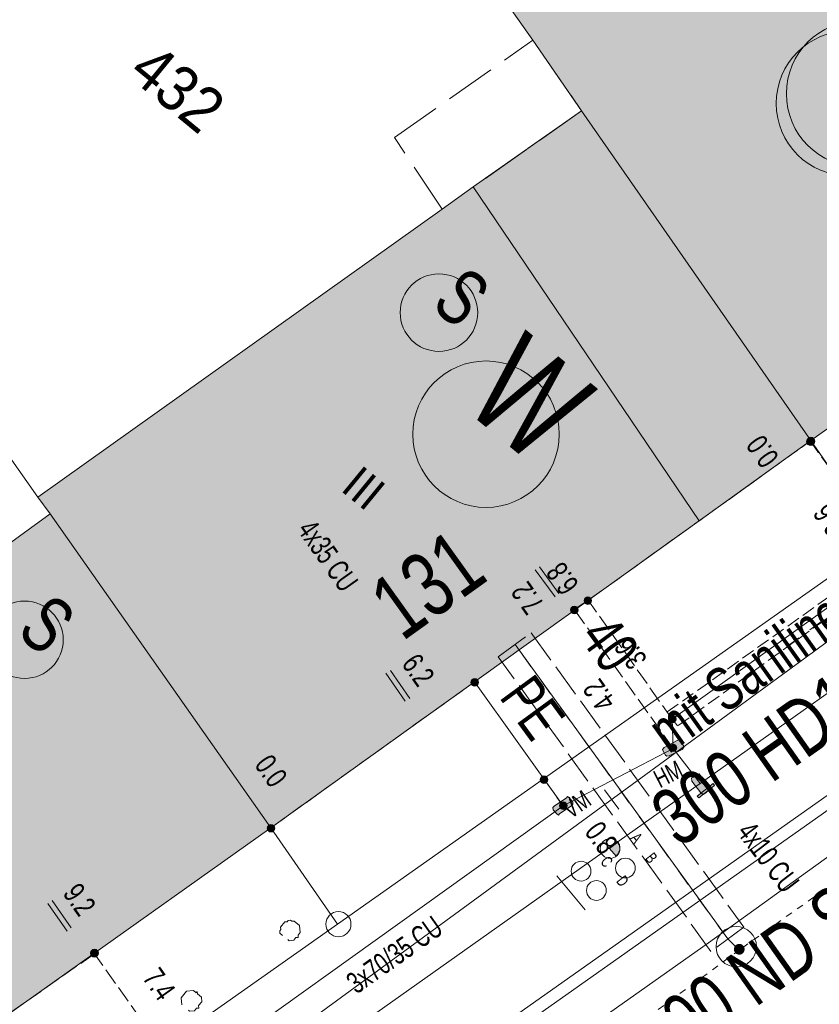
# Model space of a CAD drawing. Header units: metres. Extents: x -740 to 758, y -633 to 854.
# Tile 701 of 1056: x 200 to 219, y -61 to -37. Entities that reach past the tile are written whole.
import ezdxf

# ---------------------------------------------------------------- set-up
doc = ezdxf.new("R2010")
doc.units = ezdxf.units.M
doc.header["$MEASUREMENT"] = 0
for name, pattern in [('1248_416', [1.664, 1.248, -0.416]), ('166_166', [0.3328, 0.1664, -0.1664]), ('333_125', [0.4576, 0.3328, -0.1248]), ('333_333', [0.6656, 0.3328, -0.3328]), ('416_125', [0.5408, 0.416, -0.1248]), ('416_416', [0.832, 0.416, -0.416]), ('832_208', [1.04, 0.832, -0.208]), ('832_832', [1.664, 0.832, -0.832])]:
    doc.linetypes.add(name, pattern=pattern)
for name, color, linetype in [('Gas.LOVION', 7, 'Continuous'), ('gas_projekt.LOVION', 7, 'Continuous'), ('Grundkarte.LOVION', 7, 'Continuous'), ('Grundkarte_Text.LOVION', 7, 'Continuous'), ('Strom.LOVION', 7, 'Continuous'), ('StromBemass.LOVION', 7, 'Continuous'), ('Telko.LOVION', 7, 'Continuous'), ('Wasser.LOVION', 7, 'Continuous')]:
    doc.layers.add(name, color=color, linetype=linetype)
doc.styles.add('ERSTELLTER_STIL_1', font='arial.ttf')

msp = doc.modelspace()

# ---------------------------------------------------------------- hatches: boundary and pattern name
at = {"layer": 'Grundkarte.LOVION', "linetype": 'Continuous', "lineweight": 18}
for points in [[(219.213, -47.217), (228.585, -40.596), (221.168, -30.031), (217.712, -32.467), (214.17, -34.941), (213.907, -34.672), (211.612, -36.285), (212.333, -37.308), (213.538, -39.052)], [(200.079, -48.614), (200.385, -49.028), (205.845, -56.799), (216.451, -49.201), (219.213, -47.217), (213.538, -39.052), (210.855, -40.94), (210.082, -41.489)], [(185.37, -52.949), (192.723, -63.461), (195.757, -63.963), (205.845, -56.799), (200.385, -49.028), (197.433, -51.178), (195.162, -50.928), (192.881, -47.545), (190.448, -49.261), (189.923, -49.637), (189.304, -48.752), (188.176, -49.601), (188.794, -50.486)]]:
    msp.add_hatch(color=9, dxfattribs=at).paths.add_polyline_path(points)
at = {"layer": 'Strom.LOVION', "linetype": 'Continuous', "lineweight": 13}
for points in [[(210.459, -53.511), (211.302, -52.911), (211.165, -52.718), (210.322, -53.317)], [(215.705, -55.022), (216.029, -54.858), (216.069, -54.81), (216.066, -54.78), (215.996, -54.669), (216.009, -54.653), (215.977, -54.626), (215.918, -54.632), (215.581, -54.813), (215.542, -54.861), (215.544, -54.89), (215.614, -55.002), (215.647, -55.028)], [(216.696, -55.783), (216.475, -55.494), (216.443, -55.467), (216.385, -55.473), (216.289, -55.556), (216.26, -55.559), (216.269, -55.647), (216.489, -55.936), (216.521, -55.962), (216.58, -55.957), (216.675, -55.873), (216.701, -55.841)], [(216.826, -55.755), (216.791, -55.699), (216.394, -56.019), (216.442, -56.059)], [(213.161, -56.054), (212.856, -56.262), (212.829, -56.294), (212.835, -56.352), (212.918, -56.448), (212.967, -56.487), (212.993, -56.455), (213.298, -56.248), (213.324, -56.216), (213.319, -56.157), (213.235, -56.062), (213.249, -56.046), (213.219, -56.049), (213.187, -56.022)]]:
    msp.add_hatch(color=7, dxfattribs=at).paths.add_polyline_path(points)
at = {"layer": 'StromBemass.LOVION', "linetype": 'Continuous', "lineweight": 13}
for points in [[(219.277, -47.304), (219.284, -47.295), (219.289, -47.284), (219.294, -47.273), (219.297, -47.261), (219.298, -47.249), (219.298, -47.237), (219.297, -47.226), (219.294, -47.214), (219.289, -47.203), (219.283, -47.192), (219.276, -47.183), (219.268, -47.174), (219.259, -47.166), (219.249, -47.16), (219.238, -47.155), (219.227, -47.151), (219.215, -47.149), (219.203, -47.148), (219.191, -47.149), (219.179, -47.152), (219.168, -47.155), (219.157, -47.16), (219.147, -47.167), (219.138, -47.174), (219.129, -47.183), (219.122, -47.193), (219.117, -47.203), (219.112, -47.215), (219.109, -47.226), (219.108, -47.238), (219.108, -47.25), (219.109, -47.262), (219.112, -47.274), (219.117, -47.285), (219.123, -47.295), (219.13, -47.305), (219.138, -47.314), (219.147, -47.321), (219.157, -47.328), (219.168, -47.333), (219.18, -47.336), (219.191, -47.338), (219.203, -47.339), (219.215, -47.338), (219.227, -47.336), (219.238, -47.332), (219.249, -47.327), (219.259, -47.321), (219.269, -47.313)], [(219.286, -47.292), (219.294, -47.282), (219.299, -47.271), (219.304, -47.26), (219.307, -47.249), (219.308, -47.237), (219.308, -47.225), (219.306, -47.213), (219.303, -47.201), (219.299, -47.19), (219.293, -47.179), (219.286, -47.17), (219.278, -47.161), (219.269, -47.153), (219.258, -47.147), (219.247, -47.142), (219.236, -47.138), (219.224, -47.136), (219.212, -47.135), (219.2, -47.136), (219.188, -47.138), (219.177, -47.142), (219.166, -47.147), (219.156, -47.154), (219.147, -47.161), (219.139, -47.17), (219.132, -47.18), (219.126, -47.191), (219.121, -47.202), (219.118, -47.213), (219.117, -47.225), (219.117, -47.237), (219.119, -47.249), (219.122, -47.261), (219.126, -47.272), (219.132, -47.283), (219.139, -47.292), (219.147, -47.301), (219.157, -47.309), (219.167, -47.315), (219.178, -47.32), (219.189, -47.324), (219.201, -47.326), (219.213, -47.327), (219.225, -47.326), (219.237, -47.324), (219.248, -47.32), (219.259, -47.315), (219.269, -47.308), (219.278, -47.301)], [(213.763, -51.238), (213.77, -51.228), (213.775, -51.218), (213.78, -51.207), (213.783, -51.196), (213.784, -51.184), (213.784, -51.173), (213.782, -51.161), (213.779, -51.15), (213.775, -51.139), (213.77, -51.129), (213.763, -51.12), (213.755, -51.111), (213.746, -51.104), (213.736, -51.098), (213.725, -51.093), (213.714, -51.089), (213.703, -51.087), (213.691, -51.086), (213.68, -51.087), (213.668, -51.089), (213.657, -51.093), (213.647, -51.098), (213.637, -51.104), (213.628, -51.112), (213.62, -51.12), (213.613, -51.13), (213.608, -51.14), (213.603, -51.151), (213.6, -51.162), (213.599, -51.173), (213.599, -51.185), (213.601, -51.197), (213.604, -51.208), (213.608, -51.219), (213.613, -51.229), (213.62, -51.238), (213.628, -51.247), (213.637, -51.254), (213.647, -51.26), (213.658, -51.265), (213.669, -51.269), (213.68, -51.271), (213.692, -51.272), (213.703, -51.271), (213.715, -51.269), (213.726, -51.265), (213.736, -51.26), (213.746, -51.254), (213.755, -51.246)], [(213.429, -51.47), (213.436, -51.46), (213.442, -51.45), (213.446, -51.438), (213.449, -51.427), (213.451, -51.415), (213.451, -51.403), (213.449, -51.391), (213.446, -51.38), (213.442, -51.369), (213.436, -51.358), (213.429, -51.349), (213.421, -51.34), (213.412, -51.332), (213.402, -51.326), (213.391, -51.321), (213.379, -51.317), (213.368, -51.315), (213.356, -51.314), (213.344, -51.315), (213.332, -51.317), (213.321, -51.321), (213.31, -51.326), (213.3, -51.333), (213.291, -51.34), (213.283, -51.349), (213.276, -51.359), (213.27, -51.369), (213.266, -51.38), (213.263, -51.392), (213.261, -51.404), (213.261, -51.416), (213.263, -51.427), (213.266, -51.439), (213.27, -51.45), (213.276, -51.461), (213.283, -51.47), (213.291, -51.479), (213.3, -51.486), (213.311, -51.493), (213.321, -51.498), (213.333, -51.501), (213.344, -51.504), (213.356, -51.504), (213.368, -51.504), (213.38, -51.501), (213.391, -51.498), (213.402, -51.492), (213.412, -51.486), (213.421, -51.478)], [(213.427, -51.47), (213.433, -51.46), (213.439, -51.45), (213.443, -51.439), (213.446, -51.428), (213.448, -51.416), (213.448, -51.405), (213.446, -51.393), (213.443, -51.382), (213.439, -51.371), (213.433, -51.361), (213.426, -51.351), (213.418, -51.343), (213.409, -51.335), (213.399, -51.329), (213.389, -51.324), (213.378, -51.321), (213.366, -51.319), (213.355, -51.318), (213.343, -51.319), (213.331, -51.321), (213.32, -51.325), (213.31, -51.33), (213.3, -51.336), (213.291, -51.343), (213.283, -51.352), (213.276, -51.361), (213.271, -51.371), (213.266, -51.382), (213.264, -51.394), (213.262, -51.405), (213.262, -51.417), (213.264, -51.428), (213.267, -51.44), (213.271, -51.451), (213.277, -51.461), (213.283, -51.47), (213.291, -51.479), (213.3, -51.486), (213.31, -51.492), (213.321, -51.497), (213.332, -51.501), (213.343, -51.503), (213.355, -51.504), (213.367, -51.503), (213.378, -51.501), (213.389, -51.497), (213.4, -51.492), (213.41, -51.486), (213.419, -51.478)], [(210.961, -53.258), (210.968, -53.249), (210.974, -53.238), (210.978, -53.227), (210.981, -53.216), (210.982, -53.204), (210.982, -53.193), (210.981, -53.181), (210.978, -53.169), (210.973, -53.158), (210.968, -53.148), (210.961, -53.139), (210.953, -53.13), (210.944, -53.122), (210.934, -53.116), (210.923, -53.111), (210.912, -53.108), (210.9, -53.105), (210.888, -53.105), (210.876, -53.106), (210.865, -53.108), (210.854, -53.111), (210.843, -53.116), (210.833, -53.123), (210.824, -53.13), (210.816, -53.139), (210.809, -53.149), (210.803, -53.159), (210.799, -53.17), (210.796, -53.181), (210.795, -53.193), (210.795, -53.205), (210.796, -53.217), (210.799, -53.228), (210.804, -53.239), (210.809, -53.249), (210.816, -53.259), (210.824, -53.267), (210.833, -53.275), (210.843, -53.281), (210.854, -53.286), (210.865, -53.29), (210.877, -53.292), (210.889, -53.293), (210.901, -53.292), (210.912, -53.29), (210.923, -53.286), (210.934, -53.281), (210.944, -53.275), (210.953, -53.267)], [(215.853, -54.165), (215.86, -54.156), (215.865, -54.145), (215.87, -54.135), (215.872, -54.123), (215.874, -54.112), (215.874, -54.1), (215.872, -54.088), (215.869, -54.077), (215.865, -54.066), (215.859, -54.056), (215.852, -54.046), (215.844, -54.038), (215.835, -54.03), (215.825, -54.024), (215.815, -54.019), (215.804, -54.015), (215.792, -54.013), (215.78, -54.012), (215.769, -54.013), (215.757, -54.015), (215.746, -54.019), (215.735, -54.024), (215.725, -54.03), (215.716, -54.038), (215.708, -54.047), (215.701, -54.056), (215.696, -54.066), (215.692, -54.077), (215.689, -54.089), (215.687, -54.1), (215.687, -54.112), (215.689, -54.124), (215.692, -54.135), (215.696, -54.146), (215.702, -54.156), (215.709, -54.166), (215.717, -54.174), (215.726, -54.182), (215.736, -54.188), (215.746, -54.193), (215.758, -54.197), (215.769, -54.199), (215.781, -54.199), (215.793, -54.199), (215.804, -54.196), (215.815, -54.193), (215.826, -54.188), (215.836, -54.181), (215.845, -54.174)], [(215.876, -54.88), (215.883, -54.87), (215.889, -54.86), (215.893, -54.849), (215.896, -54.838), (215.897, -54.826), (215.897, -54.814), (215.896, -54.803), (215.893, -54.792), (215.889, -54.781), (215.883, -54.77), (215.876, -54.761), (215.868, -54.753), (215.859, -54.745), (215.849, -54.739), (215.838, -54.734), (215.827, -54.73), (215.816, -54.728), (215.804, -54.728), (215.792, -54.728), (215.781, -54.731), (215.77, -54.734), (215.759, -54.739), (215.75, -54.745), (215.741, -54.753), (215.733, -54.761), (215.726, -54.771), (215.72, -54.781), (215.716, -54.792), (215.713, -54.803), (215.712, -54.815), (215.712, -54.827), (215.713, -54.838), (215.716, -54.85), (215.72, -54.86), (215.726, -54.871), (215.733, -54.88), (215.741, -54.889), (215.75, -54.896), (215.76, -54.902), (215.77, -54.907), (215.782, -54.911), (215.793, -54.913), (215.805, -54.914), (215.816, -54.913), (215.828, -54.911), (215.839, -54.907), (215.85, -54.902), (215.859, -54.896), (215.868, -54.888)], [(212.677, -55.668), (212.683, -55.658), (212.689, -55.648), (212.693, -55.637), (212.696, -55.626), (212.698, -55.614), (212.698, -55.602), (212.696, -55.59), (212.693, -55.579), (212.689, -55.568), (212.683, -55.558), (212.676, -55.548), (212.668, -55.54), (212.659, -55.532), (212.649, -55.526), (212.638, -55.521), (212.627, -55.517), (212.615, -55.515), (212.604, -55.514), (212.592, -55.515), (212.58, -55.517), (212.569, -55.521), (212.558, -55.526), (212.548, -55.532), (212.539, -55.54), (212.531, -55.549), (212.524, -55.558), (212.519, -55.569), (212.514, -55.58), (212.511, -55.591), (212.51, -55.603), (212.51, -55.615), (212.512, -55.626), (212.515, -55.638), (212.519, -55.649), (212.525, -55.659), (212.532, -55.669), (212.54, -55.677), (212.549, -55.685), (212.559, -55.691), (212.57, -55.696), (212.581, -55.7), (212.592, -55.702), (212.604, -55.702), (212.616, -55.702), (212.628, -55.699), (212.639, -55.696), (212.649, -55.691), (212.659, -55.684), (212.668, -55.677)], [(213.156, -56.312), (213.163, -56.303), (213.168, -56.293), (213.173, -56.282), (213.175, -56.27), (213.177, -56.259), (213.177, -56.247), (213.175, -56.235), (213.172, -56.224), (213.168, -56.213), (213.162, -56.203), (213.155, -56.194), (213.147, -56.185), (213.138, -56.178), (213.128, -56.171), (213.118, -56.166), (213.107, -56.163), (213.095, -56.161), (213.083, -56.16), (213.072, -56.161), (213.06, -56.163), (213.049, -56.167), (213.039, -56.172), (213.029, -56.178), (213.02, -56.185), (213.012, -56.194), (213.005, -56.204), (212.999, -56.214), (212.995, -56.225), (212.992, -56.236), (212.991, -56.248), (212.991, -56.259), (212.992, -56.271), (212.995, -56.282), (212.999, -56.293), (213.005, -56.303), (213.012, -56.313), (213.02, -56.321), (213.029, -56.329), (213.039, -56.335), (213.05, -56.34), (213.061, -56.344), (213.072, -56.346), (213.084, -56.347), (213.096, -56.346), (213.107, -56.344), (213.118, -56.34), (213.129, -56.335), (213.139, -56.329), (213.148, -56.321)], [(205.921, -56.868), (205.928, -56.858), (205.934, -56.848), (205.938, -56.837), (205.941, -56.826), (205.942, -56.814), (205.942, -56.802), (205.941, -56.791), (205.938, -56.779), (205.933, -56.769), (205.928, -56.758), (205.921, -56.749), (205.913, -56.74), (205.904, -56.733), (205.894, -56.727), (205.883, -56.722), (205.872, -56.718), (205.861, -56.716), (205.849, -56.715), (205.837, -56.716), (205.826, -56.718), (205.815, -56.722), (205.804, -56.727), (205.794, -56.733), (205.785, -56.741), (205.777, -56.749), (205.77, -56.759), (205.765, -56.769), (205.761, -56.78), (205.758, -56.791), (205.756, -56.803), (205.756, -56.815), (205.758, -56.826), (205.761, -56.838), (205.765, -56.848), (205.771, -56.859), (205.778, -56.868), (205.786, -56.877), (205.795, -56.884), (205.805, -56.89), (205.815, -56.895), (205.826, -56.899), (205.838, -56.901), (205.85, -56.902), (205.861, -56.901), (205.873, -56.899), (205.884, -56.895), (205.894, -56.89), (205.904, -56.884), (205.913, -56.876)], [(201.552, -59.963), (201.559, -59.953), (201.565, -59.943), (201.569, -59.931), (201.572, -59.92), (201.574, -59.908), (201.574, -59.896), (201.572, -59.884), (201.569, -59.872), (201.565, -59.861), (201.559, -59.851), (201.552, -59.841), (201.544, -59.832), (201.534, -59.825), (201.524, -59.818), (201.513, -59.813), (201.502, -59.81), (201.49, -59.807), (201.478, -59.807), (201.466, -59.808), (201.455, -59.81), (201.443, -59.814), (201.432, -59.819), (201.422, -59.825), (201.413, -59.833), (201.405, -59.842), (201.398, -59.851), (201.392, -59.862), (201.388, -59.873), (201.385, -59.885), (201.383, -59.896), (201.383, -59.908), (201.385, -59.92), (201.388, -59.932), (201.392, -59.943), (201.398, -59.954), (201.405, -59.963), (201.413, -59.972), (201.423, -59.98), (201.433, -59.986), (201.444, -59.991), (201.455, -59.995), (201.467, -59.997), (201.479, -59.998), (201.491, -59.997), (201.503, -59.995), (201.514, -59.991), (201.525, -59.986), (201.535, -59.979), (201.544, -59.972)], [(201.555, -59.962), (201.562, -59.952), (201.568, -59.942), (201.572, -59.93), (201.575, -59.919), (201.577, -59.907), (201.577, -59.895), (201.575, -59.883), (201.572, -59.871), (201.568, -59.86), (201.562, -59.85), (201.555, -59.84), (201.546, -59.831), (201.537, -59.823), (201.527, -59.817), (201.516, -59.812), (201.505, -59.808), (201.493, -59.806), (201.481, -59.805), (201.469, -59.806), (201.457, -59.808), (201.446, -59.812), (201.435, -59.817), (201.425, -59.824), (201.416, -59.832), (201.407, -59.84), (201.4, -59.85), (201.395, -59.861), (201.39, -59.872), (201.387, -59.883), (201.386, -59.895), (201.386, -59.907), (201.387, -59.919), (201.39, -59.931), (201.395, -59.942), (201.401, -59.953), (201.408, -59.962), (201.416, -59.971), (201.425, -59.979), (201.435, -59.985), (201.446, -59.99), (201.458, -59.994), (201.47, -59.996), (201.482, -59.997), (201.494, -59.996), (201.505, -59.994), (201.517, -59.99), (201.528, -59.985), (201.538, -59.978), (201.547, -59.971)]]:
    msp.add_hatch(color=7, dxfattribs=at).paths.add_polyline_path(points)
at = {"layer": 'Telko.LOVION', "linetype": 'Continuous', "lineweight": 13}
msp.add_hatch(color=7, dxfattribs=at).paths.add_polyline_path([(214.396, -57.5), (214.462, -57.42), (214.459, -57.39), (214.485, -57.358), (214.471, -57.212), (214.455, -57.199), (214.452, -57.169), (214.436, -57.156), (214.229, -57.309)])
at = {"layer": 'Wasser.LOVION', "linetype": 'Continuous', "lineweight": 13}
for points in [[(211.57, -52.486), (212.193, -52.055), (211.97, -51.737), (211.363, -52.181)], [(217.542, -59.888), (217.551, -59.874), (217.559, -59.86), (217.565, -59.844), (217.569, -59.828), (217.571, -59.812), (217.571, -59.795), (217.569, -59.779), (217.565, -59.762), (217.559, -59.747), (217.551, -59.732), (217.541, -59.719), (217.53, -59.707), (217.517, -59.696), (217.503, -59.687), (217.488, -59.68), (217.472, -59.675), (217.455, -59.672), (217.439, -59.671), (217.422, -59.672), (217.406, -59.676), (217.39, -59.681), (217.375, -59.688), (217.361, -59.697), (217.348, -59.707), (217.337, -59.72), (217.327, -59.733), (217.319, -59.748), (217.313, -59.763), (217.309, -59.779), (217.307, -59.796), (217.307, -59.812), (217.309, -59.829), (217.313, -59.845), (217.32, -59.861), (217.328, -59.875), (217.337, -59.888), (217.349, -59.901), (217.362, -59.911), (217.376, -59.92), (217.391, -59.927), (217.407, -59.932), (217.423, -59.935), (217.44, -59.936), (217.456, -59.935), (217.473, -59.932), (217.488, -59.927), (217.503, -59.92), (217.517, -59.911), (217.53, -59.9)], [(217.542, -59.891), (217.551, -59.877), (217.559, -59.863), (217.565, -59.847), (217.569, -59.831), (217.571, -59.815), (217.571, -59.798), (217.569, -59.782), (217.565, -59.766), (217.559, -59.75), (217.551, -59.736), (217.541, -59.722), (217.53, -59.71), (217.517, -59.699), (217.503, -59.691), (217.488, -59.684), (217.472, -59.678), (217.455, -59.675), (217.439, -59.674), (217.422, -59.675), (217.406, -59.679), (217.39, -59.684), (217.375, -59.691), (217.361, -59.7), (217.348, -59.711), (217.337, -59.723), (217.327, -59.736), (217.319, -59.751), (217.313, -59.766), (217.309, -59.782), (217.307, -59.799), (217.307, -59.816), (217.309, -59.832), (217.313, -59.848), (217.32, -59.864), (217.328, -59.878), (217.337, -59.892), (217.349, -59.904), (217.362, -59.914), (217.376, -59.923), (217.391, -59.93), (217.407, -59.935), (217.423, -59.938), (217.44, -59.939), (217.456, -59.938), (217.473, -59.935), (217.488, -59.93), (217.503, -59.923), (217.517, -59.914), (217.53, -59.903)]]:
    msp.add_hatch(color=7, dxfattribs=at).paths.add_polyline_path(points)

# ---------------------------------------------------------------- linework, layer by layer
at = {"layer": 'Gas.LOVION', "color": 5, "linetype": 'Continuous', "lineweight": 18}
msp.add_lwpolyline([(290.057, -0.951), (289.459, -1.483), (287.333, -6.951), (282.313, -10.472), (282.12, -10.609), (273.493, -16.092), (271.909, -17.267), (271.742, -17.372), (264.311, -22.384), (260.153, -25.51), (259.591, -28.978), (257.511, -30.527), (256.973, -30.919), (251.1, -35.084), (250.638, -35.351), (245.087, -39.189), (244.963, -39.275), (235.923, -45.819), (233.83, -47.383), (233.551, -47.558), (233.063, -47.857), (226.035, -52.904), (216.674, -59.642), (208.187, -65.644)], dxfattribs=at)
at = {"layer": 'Gas.LOVION', "color": 1, "linetype": 'Continuous', "lineweight": 18}
msp.add_lwpolyline([(294.203, -4.359), (288.634, -8.612), (288.22, -8.919), (288.066, -9.008), (287.873, -9.145), (287.65, -9.285), (287.287, -9.498), (286.218, -9.454), (284.908, -10.262), (284.489, -10.51), (266.262, -23.449), (250.316, -34.629), (241.461, -40.948), (192.719, -75.358), (149.628, -105.61), (149.061, -106.005), (148.425, -106.452), (147.9, -106.828), (147.208, -107.309), (145.589, -108.428), (141.605, -111.212), (128.564, -120.364), (117.363, -128.227)], dxfattribs=at)
at = {"layer": 'Gas.LOVION', "color": 5, "linetype": 'Continuous', "lineweight": 18}
msp.add_circle((220.148, -38.872), 1.794, dxfattribs=at)
at = {"layer": 'Grundkarte.LOVION', "color": 253, "linetype": 'Continuous', "lineweight": 18}
msp.add_lwpolyline([(245.606, -32.4), (241.455, -35.288), (230.338, -43.114), (220.934, -49.708), (207.496, -59.18), (195.606, -67.554), (193.89, -65.121), (192.723, -63.461), (185.37, -52.949), (184.719, -52.037), (180.121, -45.512), (185.236, -41.908), (192.011, -37.138), (205.625, -27.649), (214.854, -21.072), (207.399, -10.422), (193.06, 9.87), (200.57, 16.191), (215.596, 19.403), (219.485, 9.853), (223.768, 12.902), (235.738, 21.373)], dxfattribs=at)
at = {"layer": 'Grundkarte.LOVION', "color": 8, "linetype": 'Continuous', "lineweight": 18}
for points in [[(205.625, -27.649), (214.854, -21.072), (221.098, -29.919), (221.168, -30.031), (228.585, -40.596), (230.338, -43.114), (220.934, -49.708), (219.213, -47.217), (213.538, -39.052), (212.333, -37.308), (211.612, -36.285)], [(207.496, -59.18), (205.845, -56.799), (200.385, -49.028), (200.079, -48.614), (192.011, -37.138), (205.625, -27.649), (211.612, -36.285), (212.333, -37.308), (213.538, -39.052), (219.213, -47.217), (220.934, -49.708)], [(219.213, -47.217), (213.538, -39.052), (212.333, -37.308), (211.612, -36.285), (213.907, -34.672), (214.17, -34.941), (217.712, -32.467), (221.168, -30.031), (228.585, -40.596)], [(180.121, -45.512), (185.236, -41.908), (192.011, -37.138), (200.079, -48.614), (200.385, -49.028), (205.845, -56.799), (207.496, -59.18), (195.606, -67.554), (193.89, -65.121), (192.723, -63.461), (185.37, -52.949), (184.719, -52.037)], [(200.079, -48.614), (210.082, -41.489), (210.855, -40.94), (213.538, -39.052), (219.213, -47.217), (216.451, -49.201), (205.845, -56.799), (200.385, -49.028)], [(185.37, -52.949), (188.794, -50.486), (188.176, -49.601), (189.304, -48.752), (189.923, -49.637), (190.448, -49.261), (192.881, -47.545), (195.162, -50.928), (197.433, -51.178), (200.385, -49.028), (205.845, -56.799), (195.757, -63.963), (192.723, -63.461)]]:
    msp.add_lwpolyline(points, close=True, dxfattribs=at)
for points in [[(111.385, -123.314), (126.409, -112.831), (138.639, -104.305), (159.854, -89.433), (190.879, -67.277), (193.89, -65.121), (195.606, -67.554), (207.496, -59.18), (220.934, -49.708), (230.338, -43.114), (241.455, -35.288), (245.606, -32.4)], [(159.854, -89.433), (190.879, -67.277), (193.89, -65.121), (195.606, -67.554), (207.496, -59.18), (220.934, -49.708), (230.338, -43.114), (241.455, -35.288), (245.606, -32.4)], [(244.04, -38.76), (204.034, -66.996), (202.867, -65.337), (242.422, -37.322)]]:
    msp.add_lwpolyline(points, dxfattribs=at)
at = {"layer": 'Grundkarte.LOVION', "color": 8, "linetype": '1248_416', "lineweight": 18}
msp.add_lwpolyline([(210.855, -40.94), (210.082, -41.489), (208.903, -39.712), (212.333, -37.308), (213.538, -39.052)], close=True, dxfattribs=at)
at = {"layer": 'Grundkarte.LOVION', "color": 251, "linetype": 'Continuous', "lineweight": 13}
msp.add_lwpolyline([(210.855, -40.94), (213.538, -39.052), (219.213, -47.217), (216.451, -49.201)], close=True, dxfattribs=at)
at = {"layer": 'Grundkarte.LOVION', "color": 8, "linetype": '832_832', "lineweight": 18}
for points in [[(210.855, -40.94), (213.538, -39.052)], [(219.213, -47.217), (216.451, -49.201)]]:
    msp.add_lwpolyline(points, dxfattribs=at)
at = {"layer": 'Grundkarte.LOVION', "color": 3, "linetype": 'Continuous', "lineweight": 18}
for points in [[(206.134, -59.461), (206.07, -59.408), (206.064, -59.349), (206.091, -59.317), (206.085, -59.258), (206.191, -59.13), (206.249, -59.124), (206.276, -59.092), (206.334, -59.086), (206.366, -59.113), (206.425, -59.107), (206.553, -59.213), (206.571, -59.388), (206.518, -59.453), (206.524, -59.511), (206.465, -59.517), (206.412, -59.581), (206.295, -59.593), (206.263, -59.566)], [(203.643, -61.182), (203.625, -61.006), (203.758, -60.846), (203.933, -60.828), (203.997, -60.881), (204.024, -60.849), (204.03, -60.908), (204.126, -60.987), (204.137, -61.104), (204.058, -61.2), (204.064, -61.259), (204.005, -61.265), (203.953, -61.329), (203.835, -61.34), (203.803, -61.314)]]:
    msp.add_lwpolyline(points, dxfattribs=at)
at = {"layer": 'Grundkarte.LOVION', "color": 9, "linetype": 'Continuous', "lineweight": 18}
msp.add_circle((207.519, -59.184), 0.31, dxfattribs=at)
at = {"layer": 'Strom.LOVION', "color": 150, "linetype": 'Continuous', "lineweight": 18}
for points in [[(253.703, -27.397), (254.031, -27.882), (253.248, -28.342), (248.841, -30.724), (248.249, -31.018), (246.962, -31.765), (245.934, -32.427), (245.417, -32.891), (244.788, -33.559), (244.689, -33.908), (244.372, -34.294), (242.901, -35.265), (233.457, -41.908), (230.417, -44.067), (229.113, -44.638), (221.289, -50.161), (215.779, -54.114), (215.805, -54.835), (213.077, -56.255)], [(213.077, -56.255), (200.896, -64.982), (200.729, -65.087), (200.42, -65.857), (200.625, -66.59), (201.177, -67.098), (201.608, -67.425), (202.341, -67.516), (202.929, -67.488), (203.609, -67.185), (203.97, -66.647), (204.064, -66.402), (204.149, -65.906), (204.458, -65.595), (204.721, -65.406), (205.214, -65.462), (205.763, -65.94), (213.121, -76.807), (213.714, -77.133), (214.372, -77.054), (214.934, -76.762)]]:
    msp.add_lwpolyline(points, dxfattribs=at)
at = {"layer": 'Strom.LOVION', "color": 7, "linetype": '333_125', "lineweight": 13}
msp.add_lwpolyline([(228.995, -44.487), (229.218, -44.805), (221.394, -50.328), (215.913, -54.278), (215.658, -53.933), (221.184, -49.994)], close=True, dxfattribs=at)
at = {"layer": 'Strom.LOVION', "color": 9, "linetype": '333_333', "lineweight": 18}
msp.add_lwpolyline([(218.422, -51.978), (218.645, -52.297), (229.113, -44.638)], dxfattribs=at)
at = {"layer": 'Strom.LOVION', "color": 5, "linetype": 'Continuous', "lineweight": 18}
for points in [[(213.077, -56.255), (210.885, -53.188)], [(215.805, -54.835), (216.482, -55.715)]]:
    msp.add_lwpolyline(points, dxfattribs=at)
at = {"layer": 'Strom.LOVION', "color": 7, "linetype": 'Continuous', "lineweight": 13}
for points in [[(215.705, -55.022), (215.647, -55.028), (215.614, -55.002), (215.544, -54.89), (215.542, -54.861), (215.581, -54.813), (215.918, -54.632), (215.977, -54.626), (216.009, -54.653), (215.996, -54.669), (216.066, -54.78), (216.069, -54.81), (216.029, -54.858)], [(216.696, -55.783), (216.701, -55.841), (216.675, -55.873), (216.58, -55.957), (216.521, -55.962), (216.489, -55.936), (216.269, -55.647), (216.26, -55.559), (216.289, -55.556), (216.385, -55.473), (216.443, -55.467), (216.475, -55.494)], [(216.826, -55.755), (216.442, -56.059), (216.394, -56.019), (216.791, -55.699)], [(213.161, -56.054), (213.187, -56.022), (213.219, -56.049), (213.249, -56.046), (213.235, -56.062), (213.319, -56.157), (213.324, -56.216), (213.298, -56.248), (212.993, -56.455), (212.967, -56.487), (212.918, -56.448), (212.835, -56.352), (212.829, -56.294), (212.856, -56.262)]]:
    msp.add_lwpolyline(points, close=True, dxfattribs=at)
at = {"layer": 'Strom.LOVION', "color": 1, "linetype": 'Continuous', "lineweight": 18}
for centre, radius in [((210.006, -44.05), 0.959), ((199.75, -52.145), 0.957)]:
    msp.add_circle(centre, radius, dxfattribs=at)
at = {"layer": 'StromBemass.LOVION', "color": 7, "linetype": '416_125', "lineweight": 13}
for points in [[(215.779, -54.114), (213.703, -51.169), (219.213, -47.217)], [(221.289, -50.161), (219.2, -47.233)], [(215.805, -54.835), (213.355, -51.395), (213.703, -51.169)], [(213.355, -51.395), (213.358, -51.424)], [(205.845, -56.799), (210.885, -53.188)], [(212.614, -55.605), (213.077, -56.255)], [(205.763, -65.94), (201.479, -59.916), (198.686, -61.873), (193.989, -65.229)]]:
    msp.add_lwpolyline(points, dxfattribs=at)
at = {"layer": 'StromBemass.LOVION', "color": 7, "linetype": 'Continuous', "lineweight": 13}
for points in [[(212.882, -51.087), (212.387, -50.411)], [(212.977, -51.003), (212.499, -50.341)], [(208.692, -52.974), (209.174, -53.666)], [(208.804, -52.904), (209.285, -53.596)], [(200.323, -58.669), (200.805, -59.361)], [(200.434, -58.599), (200.9, -59.278)]]:
    msp.add_lwpolyline(points, dxfattribs=at)
for centre, radius in [((219.203, -47.244), 0.0954), ((219.213, -47.231), 0.0957), ((213.691, -51.179), 0.0926), ((213.356, -51.409), 0.095), ((213.355, -51.411), 0.0929), ((210.889, -53.199), 0.094), ((215.781, -54.106), 0.0935), ((215.804, -54.821), 0.093), ((212.604, -55.608), 0.094), ((213.084, -56.253), 0.0933), ((205.849, -56.809), 0.0932), ((201.479, -59.902), 0.0954), ((201.481, -59.901), 0.0957)]:
    msp.add_circle(centre, radius, dxfattribs=at)
at = {"layer": 'Telko.LOVION', "color": 1, "linetype": 'Continuous', "lineweight": 18}
msp.add_lwpolyline([(205.226, -62.564), (205.903, -62.232), (222.659, -49.968), (223.25, -49.511), (223.927, -49.179), (241.711, -36.549), (242.197, -36.383), (242.611, -36.077), (262.375, -22.086), (263.017, -21.698), (263.675, -21.323), (289.061, -0.132)], dxfattribs=at)
at = {"layer": 'Telko.LOVION', "color": 7, "linetype": 'Continuous', "lineweight": 13}
for points in [[(214.46, -56.341), (214.102, -55.859)], [(212.921, -57.984), (213.624, -58.832)]]:
    msp.add_lwpolyline(points, dxfattribs=at)
msp.add_lwpolyline([(214.396, -57.5), (214.229, -57.309), (214.436, -57.156), (214.452, -57.169), (214.455, -57.199), (214.471, -57.212), (214.485, -57.358), (214.459, -57.39), (214.462, -57.42)], close=True, dxfattribs=at)
for centre, radius in [((214.243, -57.312), 0.244), ((213.523, -57.872), 0.245), ((214.621, -57.796), 0.245), ((213.903, -58.35), 0.245)]:
    msp.add_circle(centre, radius, dxfattribs=at)
at = {"layer": 'Wasser.LOVION', "color": 150, "linetype": '166_166', "lineweight": 18}
msp.add_lwpolyline([(245.797, -39.8), (241.055, -43.145), (236.11, -46.673), (235.543, -47.068), (233.995, -48.165), (233.759, -48.321), (227.598, -52.574), (220.914, -57.365), (217.445, -59.818), (211.172, -64.436)], dxfattribs=at)
at = {"layer": 'Wasser.LOVION', "color": 7, "linetype": '832_208', "lineweight": 13}
msp.add_lwpolyline([(211.475, -52.569), (212.289, -51.972), (217.553, -59.26), (216.739, -59.857)], close=True, dxfattribs=at)
at = {"layer": 'Wasser.LOVION', "color": 252, "linetype": '416_416', "lineweight": 18}
msp.add_lwpolyline([(217.153, -59.551), (211.889, -52.263)], dxfattribs=at)
at = {"layer": 'Wasser.LOVION', "color": 150, "linetype": 'Continuous', "lineweight": 18}
msp.add_lwpolyline([(217.445, -59.818), (217.364, -59.752), (217.153, -59.551), (211.889, -52.263)], dxfattribs=at)
at = {"layer": 'Wasser.LOVION', "color": 94, "linetype": 'Continuous', "lineweight": 18}
for centre, radius in [((220.419, -38.633), 1.813), ((211.172, -47.058), 1.812)]:
    msp.add_circle(centre, radius, dxfattribs=at)
at = {"layer": 'Wasser.LOVION', "color": 7, "linetype": 'Continuous', "lineweight": 13}
msp.add_circle((217.365, -59.74), 0.5, dxfattribs=at)

# ---------------------------------------------------------------- texts
at = {"layer": 'Gas.LOVION', "color": 1, "linetype": 'Continuous', "lineweight": 18, "insert": (216.199, -57.666), "char_height": 1.42279, "attachment_point": 7, "rotation": 35.1873, "style": 'ERSTELLTER_STIL_1'}
msp.add_mtext('{\\A1;\\W0.71998x;300 HD1 ST BA GS (1953)}', dxfattribs=at)
at = {"layer": 'Gas.LOVION', "color": 5, "linetype": 'Continuous', "lineweight": 18, "insert": (215.803, -63.214), "char_height": 1.42278, "attachment_point": 7, "rotation": 35.2424, "style": 'ERSTELLTER_STIL_1'}
msp.add_mtext('{\\A1;\\W0.72102x;200 ND ST KA (1977)}', dxfattribs=at)
at = {"layer": 'gas_projekt.LOVION', "color": 5, "linetype": 'Continuous', "lineweight": 18, "insert": (215.7, -54.997), "char_height": 1.0671, "attachment_point": 7, "rotation": 35.4386, "style": 'ERSTELLTER_STIL_1'}
msp.add_mtext('{\\A1;\\W0.71557x;mit Saniline Gewebeschlauch}', dxfattribs=at)
at = {"layer": 'Grundkarte_Text.LOVION', "color": 7, "linetype": 'Continuous', "lineweight": 13, "attachment_point": 7, "style": 'ERSTELLTER_STIL_1'}
for s, insert, char_height, rotation in [('{\\A1;\\W0.89449x;432}', (202.268, -38.197), 1.12433, 320.5839), ('{\\A1;\\W0.89452x;III}', (207.547, -48.439), 0.83073, 320.5841)]:
    msp.add_mtext(s, dxfattribs=dict(at, insert=insert, char_height=char_height, rotation=rotation))
at = {"layer": 'Grundkarte_Text.LOVION', "color": 8, "linetype": 'Continuous', "lineweight": 18, "insert": (209.112, -52.217), "char_height": 1.60085, "attachment_point": 7, "rotation": 35.6283, "style": 'ERSTELLTER_STIL_1'}
msp.add_mtext('{\\A1;\\W0.71558x;131}', dxfattribs=at)
at = {"layer": 'Strom.LOVION', "color": 1, "linetype": 'Continuous', "lineweight": 18, "attachment_point": 7, "rotation": 320.5841, "style": 'ERSTELLTER_STIL_1'}
for s, insert, char_height in [('{\\A1;\\W0.71558x;S}', (209.77, -43.922), 1.37441), ('{\\A1;\\W0.71556x;S}', (199.507, -52.019), 1.37442)]:
    msp.add_mtext(s, dxfattribs=dict(at, insert=insert, char_height=char_height))
at = {"layer": 'Strom.LOVION', "color": 5, "linetype": 'Continuous', "lineweight": 18, "attachment_point": 7, "style": 'ERSTELLTER_STIL_1'}
for s, insert, char_height, rotation in [('{\\A1;\\W0.66791x;4x35 CU }', (206.476, -49.432), 0.53353, 305.246), ('{\\A1;\\W0.66789x;4x10 CU }', (217.354, -56.92), 0.53354, 307.2436)]:
    msp.add_mtext(s, dxfattribs=dict(at, insert=insert, char_height=char_height, rotation=rotation))
at = {"layer": 'Strom.LOVION', "color": 7, "linetype": 'Continuous', "lineweight": 13, "attachment_point": 7, "style": 'ERSTELLTER_STIL_1'}
for s, insert, char_height, rotation in [('{\\A1;\\W0.71567x;HM}', (215.475, -55.824), 0.44458, 27.2375), ('{\\A1;\\W0.71565x;VM}', (213.271, -56.591), 0.44461, 35.2416)]:
    msp.add_mtext(s, dxfattribs=dict(at, insert=insert, char_height=char_height, rotation=rotation))
at = {"layer": 'Strom.LOVION', "color": 150, "linetype": 'Continuous', "lineweight": 18, "insert": (207.971, -60.935), "char_height": 0.53355, "attachment_point": 7, "rotation": 35.2444, "style": 'ERSTELLTER_STIL_1'}
msp.add_mtext('{\\A1;\\W0.67980x;3x70/35 CU }', dxfattribs=at)
at = {"layer": 'StromBemass.LOVION', "color": 7, "linetype": 'Continuous', "lineweight": 13, "attachment_point": 7, "style": 'ERSTELLTER_STIL_1'}
for s, insert, char_height, rotation in [('{\\A1;\\W0.71554x;0.0}', (218.452, -47.63), 0.53356, 125.2405), ('{\\A1;\\W0.71556x;3.6}', (220.11, -49.316), 0.53355, 125.2393), ('{\\A1;\\W0.71556x;6.8}', (213.5, -50.777), 0.53355, 125.2393), ('{\\A1;\\W0.71560x;7.2}', (212.628, -51.265), 0.53355, 125.2393), ('{\\A1;\\W0.71560x;3.6}', (215.186, -52.62), 0.53355, 125.2393), ('{\\A1;\\W0.71557x;6.2}', (209.057, -52.747), 0.53354, 305.2472), ('{\\A1;\\W0.71556x;4.2}', (214.404, -53.671), 0.53355, 125.2393), ('{\\A1;\\W0.71559x;0.0}', (205.415, -55.246), 0.53353, 305.246), ('{\\A1;\\W0.71556x;0.8}', (213.585, -56.908), 0.53355, 306.2449), ('{\\A1;\\W0.71559x;9.2}', (200.673, -58.43), 0.53353, 305.246), ('{\\A1;\\W0.71559x;7.4}', (202.651, -60.518), 0.53353, 305.246)]:
    msp.add_mtext(s, dxfattribs=dict(at, insert=insert, char_height=char_height, rotation=rotation))
at = {"layer": 'Telko.LOVION', "color": 7, "linetype": 'Continuous', "lineweight": 13, "attachment_point": 7, "style": 'ERSTELLTER_STIL_1'}
for s, insert, char_height, rotation in [('{\\A1;\\W0.71015x;A}', (214.728, -57.062), 0.28291, 308.1689), ('{\\A1;\\W0.71529x;B}', (215.096, -57.558), 0.28291, 308.1689), ('{\\A1;\\W0.71583x;C}', (213.981, -57.646), 0.28291, 308.1689), ('{\\A1;\\W0.71599x;D}', (214.379, -58.125), 0.28287, 308.1755)]:
    msp.add_mtext(s, dxfattribs=dict(at, insert=insert, char_height=char_height, rotation=rotation))
at = {"layer": 'Wasser.LOVION', "color": 94, "linetype": 'Continuous', "lineweight": 18, "insert": (210.556, -46.379), "char_height": 2.48983, "attachment_point": 7, "rotation": 320.5838, "style": 'ERSTELLTER_STIL_1'}
msp.add_mtext('{\\A1;\\W0.71562x;W}', dxfattribs=at)
at = {"layer": 'Wasser.LOVION', "color": 150, "linetype": 'Continuous', "lineweight": 18, "attachment_point": 7, "style": 'ERSTELLTER_STIL_1'}
for s, insert, char_height, rotation in [('{\\A1;\\W0.71558x;40}', (213.443, -52.09), 1.0671, 306.2443), ('{\\A1;\\W0.71560x;PE}', (211.479, -53.566), 1.06706, 306.246)]:
    msp.add_mtext(s, dxfattribs=dict(at, insert=insert, char_height=char_height, rotation=rotation))

doc.saveas('drawing.dxf')
